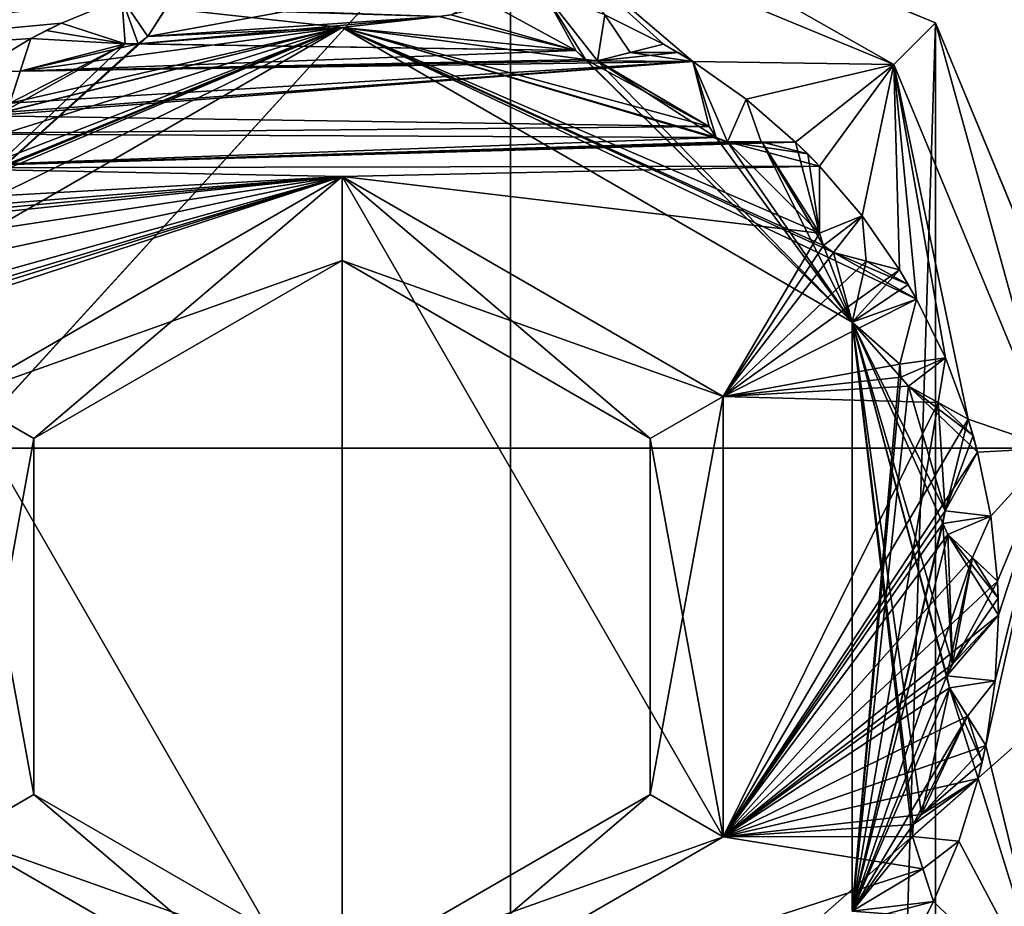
# Model space of a CAD drawing. Header units: metres. Extents: x -205 to 205, y -82 to 82.
# Tile 276 of 426: x 34.6 to 40.45, y 34.78 to 40.05. Entities that reach past the tile are written whole.
import ezdxf

# ---------------------------------------------------------------- set-up
doc = ezdxf.new("R2010")
doc.units = ezdxf.units.M
doc.layers.add('solid_PRT0003', color=7, linetype='CONTINUOUS')

msp = doc.modelspace()

# ---------------------------------------------------------------- linework, layer by layer
at = {"layer": 'solid_PRT0003'}
for points in [[(0, -75), (0, 75), (200, 75)], [(200, -75), (0, -75), (200, 75)], [(-37.489235, -41.072483, 108.410858), (-37.489235, 41.072483, 108.410858), (37.510765, 41.072483, 108.410858)], [(37.510765, -41.072483, 108.410858), (-37.489235, -41.072483, 108.410858), (37.510765, 41.072483, 108.410858)], [(39.789486, 39.778721, 75), (37.510765, 41.072483, 108.410858), (37.510765, 40.722591, 75)], [(40.036888, 40.026123, 108.410858), (37.510765, -41.072483, 108.410858), (37.510765, 41.072483, 108.410858)], [(40.036888, 40.026123, 108.410858), (37.510765, 41.072483, 108.410858), (39.789486, 39.778721, 75)], [(41.046303, 41.035542, 108.5), (-41.024776, 41.035538, 108.5), (-42.489235, 37.5, 108.5)], [(41.046303, 41.035542, 108.5), (-42.489235, 37.5, 108.5), (42.510765, 37.5, 108.5)], [(38.594086, 39.796936, 75), (39.789486, 39.778721, 75), (37.510765, 40.722591, 75)], [(38.420033, 39.900692, 75), (38.594086, 39.796936, 75), (37.510765, 40.722591, 75)], [(38.072124, 40.073814, 75), (38.420033, 39.900692, 75), (37.510765, 40.722591, 75)], [(35.574627, 40.28598, 55), (35.356518, 39.944935, 75), (35.464691, 40.114082, 75)], [(35.464706, 40.114101, 55), (35.356518, 39.944935, 75), (35.574627, 40.28598, 55)], [(35.464691, 40.114082, 26), (35.574627, 40.28598, 6), (35.356518, 39.944935, 26)], [(35.464706, 40.114101, 6), (35.356518, 39.944935, 26), (35.574627, 40.28598, 6)], [(35.202503, 40.174023, 75), (31.61339, 40.233204, 75), (31.753431, 39.735497, 75)], [(37.158901, 40.074883, 75), (37.899292, 39.861923, 75), (37.708717, 40.211456, 75)], [(37.899292, 39.861923, 26), (37.708717, 40.211456, 26), (37.158901, 40.074883, 26)], [(37.335201, 40.171001, 55), (37.708717, 40.211456, 55), (37.899292, 39.861923, 55)], [(37.899292, 39.861923, 55), (37.708717, 40.211456, 75), (37.899292, 39.861923, 75)], [(37.708717, 40.211456, 55), (37.708717, 40.211456, 75), (37.899292, 39.861923, 55)], [(37.899292, 39.861923, 6), (37.708717, 40.211456, 26), (37.899292, 39.861923, 26)], [(37.708717, 40.211456, 6), (37.708717, 40.211456, 26), (37.899292, 39.861923, 6)], [(37.956779, 39.809341, 6), (37.708717, 40.211456, 6), (37.899292, 39.861923, 6)], [(38.027615, 39.801395, 6), (38.072124, 40.073814, 6), (37.708717, 40.211456, 6)], [(37.956779, 39.809341, 6), (38.027615, 39.801395, 6), (37.708717, 40.211456, 6)], [(34.843369, 40.025593, 75), (35.202503, 40.174023, 75), (31.753431, 39.735497, 75)], [(35.202503, 40.174023, 6), (35.202503, 40.174023, 75), (34.843369, 40.025593, 75)], [(34.843369, 40.025593, 55), (35.202503, 40.174023, 6), (34.843369, 40.025593, 75)], [(34.843369, 40.025593, 26), (34.843369, 40.025593, 6), (35.202503, 40.174023, 6)], [(35.221561, 39.901249, 6), (35.202503, 40.174023, 6), (34.843369, 40.025593, 6)], [(34.843369, 40.025593, 55), (34.843369, 40.025593, 26), (35.202503, 40.174023, 6)], [(35.356541, 39.944965, 6), (35.464706, 40.114101, 6), (35.202503, 40.174023, 6)], [(35.299461, 39.902271, 6), (35.356541, 39.944965, 6), (35.202503, 40.174023, 6)], [(35.221561, 39.901249, 6), (35.299461, 39.902271, 6), (35.202503, 40.174023, 6)], [(37.158936, 40.074898, 55), (37.335201, 40.171001, 55), (37.899292, 39.861923, 55)], [(35.356541, 39.944965, 55), (35.356518, 39.944935, 75), (35.464706, 40.114101, 55)], [(35.356541, 39.944965, 6), (35.356518, 39.944935, 26), (35.464706, 40.114101, 6)], [(36.183632, 40.096619, 75), (35.464691, 40.114082, 75), (35.356518, 39.944935, 75)], [(35.464691, 40.114082, 26), (35.356518, 39.944935, 26), (36.183632, 40.096619, 26)], [(36.183632, 40.096619, 75), (35.356518, 39.944935, 75), (37.088352, 40.06498, 75)], [(35.356518, 39.944935, 26), (37.088352, 40.06498, 26), (36.183632, 40.096619, 26)], [(36.510765, 40, 55), (35.356541, 39.944965, 55), (35.464706, 40.114101, 55)], [(36.510765, 40, 55), (35.464706, 40.114101, 55), (37.088348, 40.06498, 55)], [(37.088348, 40.06498, 55), (37.158936, 40.074898, 55), (37.899292, 39.861923, 55)], [(37.158901, 40.074883, 75), (37.088352, 40.06498, 75), (37.899292, 39.861923, 75)], [(37.899292, 39.861923, 26), (37.158901, 40.074883, 26), (37.088352, 40.06498, 26)], [(34.662502, 39.934227, 75), (34.843369, 40.025593, 75), (31.753431, 39.735497, 75)], [(34.662502, 39.934227, 75), (35.221561, 39.901249, 75), (34.843369, 40.025593, 75)], [(34.662502, 39.934227, 26), (34.843369, 40.025593, 26), (34.752342, 39.981083, 26)], [(35.221561, 39.901249, 26), (34.843369, 40.025593, 26), (34.662502, 39.934227, 26)], [(34.752342, 39.981083, 55), (34.752342, 39.981083, 26), (34.843369, 40.025593, 26)], [(34.843369, 40.025593, 55), (34.752342, 39.981083, 55), (34.843369, 40.025593, 26)], [(35.221561, 39.901249, 55), (34.752342, 39.981083, 55), (34.843369, 40.025593, 55)], [(35.221561, 39.901249, 55), (34.843369, 40.025593, 75), (35.221561, 39.901249, 75)], [(35.221561, 39.901249, 55), (34.843369, 40.025593, 55), (34.843369, 40.025593, 75)], [(35.221561, 39.901249, 6), (34.843369, 40.025593, 6), (34.843369, 40.025593, 26)], [(35.221561, 39.901249, 6), (34.843369, 40.025593, 26), (35.221561, 39.901249, 26)], [(37.088352, 40.06498, 75), (35.356518, 39.944935, 75), (35.299465, 39.902267, 75)], [(37.088352, 40.06498, 75), (35.299465, 39.902267, 75), (37.899292, 39.861923, 75)], [(35.356518, 39.944935, 26), (36.510765, 40, 26), (37.088352, 40.06498, 26)], [(36.510765, 40, 55), (37.088348, 40.06498, 55), (37.899292, 39.861923, 55)], [(37.899292, 39.861923, 26), (37.088352, 40.06498, 26), (36.510765, 40, 26)], [(40.036888, -40.026123, 108.410858), (37.510765, -41.072483, 108.410858), (40.036888, 40.026123, 108.410858)], [(38.027615, 39.801395, 6), (38.22224, 39.850643, 6), (38.072124, 40.073814, 6)], [(38.420033, 39.900692, 55), (38.420033, 39.900692, 75), (38.072124, 40.073814, 75)], [(38.420033, 39.900692, 26), (38.420033, 39.900692, 55), (38.072124, 40.073814, 75)], [(38.420033, 39.900692, 6), (38.420033, 39.900692, 26), (38.072124, 40.073814, 75)], [(38.420033, 39.900692, 6), (38.072124, 40.073814, 75), (38.072124, 40.073814, 6)], [(38.22224, 39.850643, 6), (38.420033, 39.900692, 6), (38.072124, 40.073814, 6)], [(40.036888, 40.026123, 108.410858), (39.789486, 39.778721, 75), (40.733356, 37.5, 75)], [(40.036888, 40.026123, 108.410858), (40.733356, 37.5, 75), (41.083248, 37.5, 108.410858)], [(40.036888, -40.026123, 108.410858), (40.036888, 40.026123, 108.410858), (41.083248, 37.5, 108.410858)], [(33.274204, 38.418465, 26), (36.510765, 40, 26), (33.236668, 38.61903, 26)], [(33.742466, 38.859459, 26), (33.236668, 38.61903, 26), (36.510765, 40, 26)], [(33.274204, 38.418465, 26), (33.479576, 38.249809, 26), (36.510765, 40, 26)], [(33.479492, 38.249664, 55), (35.356541, 39.944965, 55), (36.510765, 40, 55)], [(33.479576, 38.249809, 26), (33.479492, 38.249664, 55), (36.510765, 40, 55)], [(33.479576, 38.249809, 26), (36.510765, 40, 55), (36.510765, 40, 26)], [(33.810238, 38.897884, 26), (33.742466, 38.859459, 26), (36.510765, 40, 26)], [(33.839684, 38.962757, 26), (33.810238, 38.897884, 26), (36.510765, 40, 26)], [(33.853172, 39.165878, 26), (33.839684, 38.962757, 26), (36.510765, 40, 26)], [(34.41621, 39.473778, 26), (33.853172, 39.165878, 26), (36.510765, 40, 26)], [(34.491409, 39.494141, 26), (34.41621, 39.473778, 26), (36.510765, 40, 26)], [(34.53606, 39.549656, 26), (34.491409, 39.494141, 26), (36.510765, 40, 26)], [(34.59877, 39.740391, 26), (34.53606, 39.549656, 26), (36.510765, 40, 26)], [(35.299465, 39.902267, 26), (34.59877, 39.740391, 26), (36.510765, 40, 26)], [(34.662502, 39.934227, 55), (34.662502, 39.934227, 26), (34.752342, 39.981083, 26)], [(34.752342, 39.981083, 55), (34.662502, 39.934227, 55), (34.752342, 39.981083, 26)], [(35.221561, 39.901249, 55), (34.662502, 39.934227, 55), (34.752342, 39.981083, 55)], [(35.356518, 39.944935, 26), (35.299465, 39.902267, 26), (36.510765, 40, 26)], [(36.510765, 40, 55), (39.430447, 38.662285, 55), (39.924702, 38.385479, 55)], [(39.541954, 38.249809, 55), (36.510765, 40, 55), (39.924702, 38.385479, 55)], [(36.510765, 40, 55), (39.372204, 38.703377, 55), (39.430447, 38.662285, 55)], [(36.510765, 40, 55), (39.347157, 38.777149, 55), (39.372204, 38.703377, 55)], [(36.510765, 40, 55), (38.800983, 39.32045, 55), (39.347157, 38.777149, 55)], [(36.510765, 40, 55), (38.734348, 39.345764, 55), (38.800983, 39.32045, 55)], [(36.510765, 40, 55), (38.691742, 39.410988, 55), (38.734348, 39.345764, 55)], [(36.510765, 40, 55), (37.956779, 39.809341, 55), (38.691742, 39.410988, 55)], [(36.510765, 40, 55), (37.899292, 39.861923, 55), (37.956779, 39.809341, 55)], [(36.510765, 40, 26), (36.510765, 40, 55), (39.541954, 38.249809, 55)], [(39.542034, 38.249664, 26), (36.510765, 40, 26), (39.541954, 38.249809, 55)], [(37.899292, 39.861923, 26), (36.510765, 40, 26), (39.542034, 38.249664, 26)], [(34.329914, 39.733246, 75), (34.662502, 39.934227, 75), (31.753431, 39.735497, 75)], [(33.479492, 38.249664, 55), (35.299461, 39.902271, 55), (35.356541, 39.944965, 55)], [(33.479492, 38.249664, 55), (35.221561, 39.901249, 55), (35.299461, 39.902271, 55)], [(33.479492, 38.249664, 55), (34.491405, 39.494141, 55), (35.221561, 39.901249, 55)], [(34.662502, 39.934227, 55), (34.662502, 39.934227, 75), (34.329914, 39.733246, 75)], [(34.662502, 39.934227, 6), (34.662502, 39.934227, 26), (34.329914, 39.733246, 75)], [(34.662502, 39.934227, 55), (34.329914, 39.733246, 75), (34.662502, 39.934227, 26)], [(34.329914, 39.733246, 6), (34.662502, 39.934227, 6), (34.329914, 39.733246, 75)], [(34.598778, 39.740414, 6), (34.662502, 39.934227, 6), (34.329914, 39.733246, 6)], [(34.491405, 39.494141, 55), (34.536072, 39.549694, 55), (35.221561, 39.901249, 55)], [(34.662502, 39.934227, 55), (34.53606, 39.549656, 75), (34.59877, 39.740391, 75)], [(34.598778, 39.740414, 55), (34.53606, 39.549656, 75), (34.662502, 39.934227, 55)], [(34.59877, 39.740391, 26), (34.662502, 39.934227, 6), (34.53606, 39.549656, 26)], [(34.598778, 39.740414, 6), (34.53606, 39.549656, 26), (34.662502, 39.934227, 6)], [(34.536072, 39.549694, 55), (34.598778, 39.740414, 55), (35.221561, 39.901249, 55)], [(34.59877, 39.740391, 75), (35.221561, 39.901249, 75), (34.662502, 39.934227, 75)], [(34.662502, 39.934227, 55), (34.59877, 39.740391, 75), (34.662502, 39.934227, 75)], [(34.59877, 39.740391, 26), (34.662502, 39.934227, 26), (34.662502, 39.934227, 6)], [(35.221561, 39.901249, 26), (34.662502, 39.934227, 26), (34.59877, 39.740391, 26)], [(35.299465, 39.902267, 26), (35.221561, 39.901249, 26), (34.59877, 39.740391, 26)], [(37.899292, 39.861923, 75), (35.221561, 39.901249, 75), (34.59877, 39.740391, 75)], [(34.598778, 39.740414, 55), (34.662502, 39.934227, 55), (35.221561, 39.901249, 55)], [(35.221561, 39.901249, 55), (35.299465, 39.902267, 75), (35.299461, 39.902271, 55)], [(35.221561, 39.901249, 6), (35.299465, 39.902267, 26), (35.299461, 39.902271, 6)], [(37.899292, 39.861923, 75), (35.299465, 39.902267, 75), (35.221561, 39.901249, 75)], [(35.221561, 39.901249, 55), (35.221561, 39.901249, 75), (35.299465, 39.902267, 75)], [(35.221561, 39.901249, 6), (35.221561, 39.901249, 26), (35.299465, 39.902267, 26)], [(35.299461, 39.902271, 55), (35.356518, 39.944935, 75), (35.356541, 39.944965, 55)], [(35.299461, 39.902271, 6), (35.356518, 39.944935, 26), (35.356541, 39.944965, 6)], [(35.299461, 39.902271, 55), (35.299465, 39.902267, 75), (35.356518, 39.944935, 75)], [(35.299461, 39.902271, 6), (35.299465, 39.902267, 26), (35.356518, 39.944935, 26)], [(38.420033, 39.900692, 55), (38.027576, 39.801384, 75), (38.222218, 39.850636, 75)], [(38.22224, 39.850643, 55), (38.027576, 39.801384, 75), (38.420033, 39.900692, 55)], [(38.420033, 39.900692, 6), (38.027576, 39.801384, 26), (38.222218, 39.850636, 26)], [(38.22224, 39.850643, 6), (38.027576, 39.801384, 26), (38.420033, 39.900692, 6)], [(38.222218, 39.850636, 75), (38.594086, 39.796936, 75), (38.420033, 39.900692, 75)], [(38.420033, 39.900692, 55), (38.222218, 39.850636, 75), (38.420033, 39.900692, 75)], [(38.507732, 39.849945, 26), (38.420033, 39.900692, 26), (38.222218, 39.850636, 26)], [(38.420033, 39.900692, 6), (38.222218, 39.850636, 26), (38.420033, 39.900692, 26)], [(38.22224, 39.850643, 55), (38.420033, 39.900692, 55), (38.507732, 39.849945, 55)], [(38.507732, 39.849945, 26), (38.507732, 39.849945, 55), (38.420033, 39.900692, 55)], [(38.507732, 39.849945, 26), (38.420033, 39.900692, 55), (38.420033, 39.900692, 26)], [(37.956783, 39.809338, 75), (37.899292, 39.861923, 75), (34.59877, 39.740391, 75)], [(37.899292, 39.861923, 55), (37.899292, 39.861923, 75), (37.956783, 39.809338, 75)], [(37.899292, 39.861923, 55), (37.956783, 39.809338, 75), (37.956779, 39.809341, 55)], [(37.956783, 39.809338, 26), (37.899292, 39.861923, 26), (39.542034, 38.249664, 26)], [(37.899292, 39.861923, 6), (37.899292, 39.861923, 26), (37.956783, 39.809338, 26)], [(37.956779, 39.809341, 6), (37.899292, 39.861923, 6), (37.956783, 39.809338, 26)], [(38.027615, 39.801395, 55), (38.027576, 39.801384, 75), (38.22224, 39.850643, 55)], [(38.027615, 39.801395, 6), (38.027576, 39.801384, 26), (38.22224, 39.850643, 6)], [(38.222218, 39.850636, 75), (38.027576, 39.801384, 75), (38.594086, 39.796936, 75)], [(38.507732, 39.849945, 26), (38.222218, 39.850636, 26), (38.027576, 39.801384, 26)], [(38.594086, 39.796936, 26), (38.507732, 39.849945, 26), (38.027576, 39.801384, 26)], [(38.027615, 39.801395, 55), (38.22224, 39.850643, 55), (38.507732, 39.849945, 55)], [(38.027615, 39.801395, 55), (38.507732, 39.849945, 55), (38.594086, 39.796936, 55)], [(38.594086, 39.796936, 26), (38.594086, 39.796936, 55), (38.507732, 39.849945, 55)], [(38.594086, 39.796936, 26), (38.507732, 39.849945, 55), (38.507732, 39.849945, 26)], [(38.594086, 39.796936, 75), (34.491409, 39.494141, 75), (34.41621, 39.473778, 75)], [(38.691742, 39.410988, 75), (38.594086, 39.796936, 75), (34.41621, 39.473778, 75)], [(38.594086, 39.796936, 75), (34.53606, 39.549656, 75), (34.491409, 39.494141, 75)], [(38.594086, 39.796936, 75), (34.59877, 39.740391, 75), (34.53606, 39.549656, 75)], [(38.027576, 39.801384, 75), (37.956783, 39.809338, 75), (34.59877, 39.740391, 75)], [(38.027576, 39.801384, 75), (34.59877, 39.740391, 75), (38.594086, 39.796936, 75)], [(37.956779, 39.809341, 55), (37.956783, 39.809338, 75), (38.027576, 39.801384, 75)], [(37.956779, 39.809341, 55), (38.027576, 39.801384, 75), (38.027615, 39.801395, 55)], [(37.956779, 39.809341, 55), (38.027615, 39.801395, 55), (38.691742, 39.410988, 55)], [(37.956779, 39.809341, 6), (37.956783, 39.809338, 26), (38.027576, 39.801384, 26)], [(37.956779, 39.809341, 6), (38.027576, 39.801384, 26), (38.027615, 39.801395, 6)], [(38.027576, 39.801384, 26), (37.956783, 39.809338, 26), (39.542034, 38.249664, 26)], [(38.734348, 39.34576, 26), (38.027576, 39.801384, 26), (39.542034, 38.249664, 26)], [(38.691742, 39.410988, 26), (38.594086, 39.796936, 26), (38.027576, 39.801384, 26)], [(38.734348, 39.34576, 26), (38.691742, 39.410988, 26), (38.027576, 39.801384, 26)], [(38.027615, 39.801395, 55), (38.594086, 39.796936, 55), (38.691742, 39.410988, 55)], [(38.594086, 39.796936, 75), (38.911842, 39.573242, 75), (39.789486, 39.778721, 75)], [(38.911842, 39.573242, 6), (38.911842, 39.573242, 75), (38.594086, 39.796936, 75)], [(38.691742, 39.410988, 55), (38.594086, 39.796936, 75), (38.691742, 39.410988, 75)], [(38.594086, 39.796936, 55), (38.594086, 39.796936, 75), (38.691742, 39.410988, 55)], [(38.911842, 39.573242, 6), (38.594086, 39.796936, 75), (38.594086, 39.796936, 55)], [(38.911842, 39.573242, 6), (38.594086, 39.796936, 55), (38.594086, 39.796936, 26)], [(38.691742, 39.410988, 6), (38.594086, 39.796936, 26), (38.691742, 39.410988, 26)], [(38.594086, 39.796936, 6), (38.594086, 39.796936, 26), (38.691742, 39.410988, 6)], [(38.911842, 39.573242, 6), (38.594086, 39.796936, 26), (38.594086, 39.796936, 6)], [(38.734348, 39.345764, 6), (38.594086, 39.796936, 6), (38.691742, 39.410988, 6)], [(38.800983, 39.32045, 6), (38.911842, 39.573242, 6), (38.594086, 39.796936, 6)], [(38.734348, 39.345764, 6), (38.800983, 39.32045, 6), (38.594086, 39.796936, 6)], [(34.536072, 39.549694, 6), (34.598778, 39.740414, 6), (34.329914, 39.733246, 6)], [(34.536072, 39.549694, 55), (34.53606, 39.549656, 75), (34.598778, 39.740414, 55)], [(34.536072, 39.549694, 6), (34.53606, 39.549656, 26), (34.598778, 39.740414, 6)], [(38.911842, 39.573242, 75), (39.205765, 39.319038, 75), (39.789486, 39.778721, 75)], [(39.205765, 39.319038, 75), (39.348549, 39.175255, 75), (39.789486, 39.778721, 75)], [(39.348549, 39.175255, 75), (39.600693, 38.879566, 75), (39.789486, 39.778721, 75)], [(39.600693, 38.879566, 75), (39.822163, 38.560253, 75), (39.789486, 39.778721, 75)], [(40.230495, 37.672016, 75), (40.733356, 37.5, 75), (39.789486, 39.778721, 75)], [(40.09539, 38.036373, 75), (40.230495, 37.672016, 75), (39.789486, 39.778721, 75)], [(39.924702, 38.385479, 75), (40.09539, 38.036373, 75), (39.789486, 39.778721, 75)], [(39.822163, 38.560253, 75), (39.924702, 38.385479, 75), (39.789486, 39.778721, 75)], [(38.800983, 39.32045, 6), (39.001743, 39.319748, 6), (38.911842, 39.573242, 6)], [(39.205765, 39.319038, 55), (39.205765, 39.319038, 75), (38.911842, 39.573242, 75)], [(39.205765, 39.319038, 26), (39.205765, 39.319038, 55), (38.911842, 39.573242, 75)], [(39.205765, 39.319038, 6), (39.205765, 39.319038, 26), (38.911842, 39.573242, 75)], [(39.205765, 39.319038, 6), (38.911842, 39.573242, 75), (38.911842, 39.573242, 6)], [(39.001743, 39.319748, 6), (39.205765, 39.319038, 6), (38.911842, 39.573242, 6)], [(38.691742, 39.410988, 75), (34.41621, 39.473778, 75), (33.866512, 39.366692, 75)], [(38.734348, 39.34576, 75), (38.691742, 39.410988, 75), (33.866512, 39.366692, 75)], [(38.691742, 39.410988, 55), (38.691742, 39.410988, 75), (38.734348, 39.34576, 75)], [(38.691742, 39.410988, 55), (38.734348, 39.34576, 75), (38.734348, 39.345764, 55)], [(38.691742, 39.410988, 6), (38.691742, 39.410988, 26), (38.734348, 39.34576, 26)], [(38.734348, 39.345764, 6), (38.691742, 39.410988, 6), (38.734348, 39.34576, 26)], [(38.734348, 39.34576, 75), (33.866512, 39.366692, 75), (33.853172, 39.165878, 75)], [(38.800941, 39.32045, 75), (38.734348, 39.34576, 75), (33.853172, 39.165878, 75)], [(39.004513, 39.31974, 75), (38.800941, 39.32045, 75), (33.853172, 39.165878, 75)], [(39.004513, 39.31974, 75), (33.853172, 39.165878, 75), (39.205765, 39.319038, 75)], [(39.205765, 39.319038, 75), (33.853172, 39.165878, 75), (39.348549, 39.175255, 75)], [(38.734348, 39.345764, 55), (38.734348, 39.34576, 75), (38.800941, 39.32045, 75)], [(38.734348, 39.345764, 55), (38.800941, 39.32045, 75), (38.800983, 39.32045, 55)], [(38.734348, 39.345764, 6), (38.734348, 39.34576, 26), (38.800941, 39.32045, 26)], [(38.734348, 39.345764, 6), (38.800941, 39.32045, 26), (38.800983, 39.32045, 6)], [(38.800941, 39.32045, 26), (38.734348, 39.34576, 26), (39.542034, 38.249664, 26)], [(39.205765, 39.319038, 55), (38.800941, 39.32045, 75), (39.004513, 39.31974, 75)], [(39.001743, 39.319748, 55), (38.800941, 39.32045, 75), (39.205765, 39.319038, 55)], [(38.800983, 39.32045, 55), (38.800941, 39.32045, 75), (39.001743, 39.319748, 55)], [(39.004513, 39.31974, 26), (38.800941, 39.32045, 26), (39.542034, 38.249664, 26)], [(39.205765, 39.319038, 6), (38.800941, 39.32045, 26), (39.004513, 39.31974, 26)], [(39.001743, 39.319748, 6), (38.800941, 39.32045, 26), (39.205765, 39.319038, 6)], [(38.800983, 39.32045, 6), (38.800941, 39.32045, 26), (39.001743, 39.319748, 6)], [(38.800983, 39.32045, 55), (39.348549, 39.175255, 55), (39.347157, 38.777149, 55)], [(38.800983, 39.32045, 55), (39.278091, 39.248074, 55), (39.348549, 39.175255, 55)], [(38.800983, 39.32045, 55), (39.001743, 39.319748, 55), (39.278091, 39.248074, 55)], [(39.001743, 39.319748, 55), (39.205765, 39.319038, 55), (39.278091, 39.248074, 55)], [(39.205765, 39.319038, 55), (39.004513, 39.31974, 75), (39.205765, 39.319038, 75)], [(39.372204, 38.703373, 26), (39.004513, 39.31974, 26), (39.542034, 38.249664, 26)], [(39.347157, 38.777149, 26), (39.205765, 39.319038, 26), (39.004513, 39.31974, 26)], [(39.205765, 39.319038, 6), (39.004513, 39.31974, 26), (39.205765, 39.319038, 26)], [(39.372204, 38.703373, 26), (39.347157, 38.777149, 26), (39.004513, 39.31974, 26)], [(39.278091, 39.248074, 26), (39.278091, 39.248074, 55), (39.205765, 39.319038, 55)], [(39.278091, 39.248074, 26), (39.205765, 39.319038, 55), (39.205765, 39.319038, 26)], [(39.347157, 38.777149, 26), (39.278091, 39.248074, 26), (39.205765, 39.319038, 26)], [(39.348549, 39.175255, 26), (39.348549, 39.175255, 55), (39.278091, 39.248074, 55)], [(39.348549, 39.175255, 26), (39.278091, 39.248074, 55), (39.278091, 39.248074, 26)], [(39.347157, 38.777149, 26), (39.348549, 39.175255, 26), (39.278091, 39.248074, 26)], [(36.510765, 39.114895, 75), (33.853172, 39.165878, 75), (33.839684, 38.962757, 75)], [(36.510765, 39.114895, 75), (39.348549, 39.175255, 75), (33.853172, 39.165878, 75)], [(36.510765, 39.114895, 75), (39.347157, 38.777149, 75), (39.348549, 39.175255, 75)], [(39.347157, 38.777149, 55), (39.348549, 39.175255, 75), (39.347157, 38.777149, 75)], [(39.348549, 39.175255, 55), (39.348549, 39.175255, 75), (39.347157, 38.777149, 55)], [(39.347157, 38.777149, 6), (39.348549, 39.175255, 26), (39.347157, 38.777149, 26)], [(39.347157, 38.777149, 6), (39.348549, 39.175255, 6), (39.348549, 39.175255, 26)], [(39.347157, 38.777149, 6), (39.600693, 38.879566, 6), (39.348549, 39.175255, 6)], [(39.600693, 38.879566, 6), (39.600693, 38.879566, 75), (39.348549, 39.175255, 75)], [(39.600693, 38.879566, 6), (39.348549, 39.175255, 75), (39.348549, 39.175255, 55)], [(39.600693, 38.879566, 6), (39.348549, 39.175255, 55), (39.348549, 39.175255, 26)], [(39.600693, 38.879566, 6), (39.348549, 39.175255, 26), (39.348549, 39.175255, 6)], [(36.510765, 39.114895, 75), (33.242664, 38.096882, 75), (32.881851, 37.928635, 75)], [(34.246193, 37.80743, 75), (36.510765, 39.114895, 75), (32.881851, 37.928635, 75)], [(36.510765, 39.114895, 75), (33.351147, 38.786224, 75), (33.236668, 38.61903, 75)], [(36.510765, 39.114895, 75), (33.236668, 38.61903, 75), (33.274204, 38.418465, 75)], [(36.510765, 39.114895, 75), (33.298752, 38.150955, 75), (33.242664, 38.096882, 75)], [(36.510765, 39.114895, 75), (33.274204, 38.418465, 75), (33.311134, 38.221115, 75)], [(36.510765, 39.114895, 75), (33.311134, 38.221115, 75), (33.298752, 38.150955, 75)], [(36.510765, 39.114895, 75), (33.742466, 38.859459, 75), (33.351147, 38.786224, 75)], [(36.510765, 39.114895, 75), (33.810238, 38.897884, 75), (33.742466, 38.859459, 75)], [(36.510765, 39.114895, 75), (33.839684, 38.962757, 75), (33.810238, 38.897884, 75)], [(36.510765, 38.615002, 74.500084), (36.510765, 39.114895, 75), (34.246193, 37.80743, 75)], [(34.246193, 37.80743, 6), (36.510765, 33.885105, 6), (36.510765, 39.114895, 6)], [(34.679123, 37.557503, 6.499915), (34.246193, 37.80743, 6), (36.510765, 39.114895, 6)], [(36.510765, 38.615002, 6.499915), (34.679123, 37.557503, 6.499915), (36.510765, 39.114895, 6)], [(36.510765, 39.114895, 75), (38.775337, 37.80743, 75), (39.347157, 38.777149, 75)], [(38.342407, 37.557503, 74.500084), (38.775337, 37.80743, 75), (36.510765, 39.114895, 75)], [(38.342407, 37.557503, 74.500084), (36.510765, 39.114895, 75), (36.510765, 38.615002, 74.500084)], [(38.775337, 35.19257, 6), (38.775337, 37.80743, 6), (36.510765, 39.114895, 6)], [(36.510765, 38.615002, 6.499915), (36.510765, 39.114895, 6), (38.775337, 37.80743, 6)], [(36.510765, 33.885105, 6), (38.775337, 35.19257, 6), (36.510765, 39.114895, 6)], [(39.347157, 38.777149, 6), (39.372204, 38.703377, 6), (39.600693, 38.879566, 6)], [(39.372204, 38.703377, 6), (39.430447, 38.662285, 6), (39.600693, 38.879566, 6)], [(39.430447, 38.662285, 6), (39.624729, 38.611679, 6), (39.600693, 38.879566, 6)], [(39.822163, 38.560253, 55), (39.822163, 38.560253, 75), (39.600693, 38.879566, 75)], [(39.822163, 38.560253, 26), (39.822163, 38.560253, 55), (39.600693, 38.879566, 75)], [(39.822163, 38.560253, 6), (39.822163, 38.560253, 26), (39.600693, 38.879566, 75)], [(39.822163, 38.560253, 6), (39.600693, 38.879566, 75), (39.600693, 38.879566, 6)], [(39.624729, 38.611679, 6), (39.822163, 38.560253, 6), (39.600693, 38.879566, 6)], [(38.775337, 37.80743, 75), (39.372204, 38.703373, 75), (39.347157, 38.777149, 75)], [(39.347157, 38.777149, 55), (39.347157, 38.777149, 75), (39.372204, 38.703373, 75)], [(39.347157, 38.777149, 55), (39.372204, 38.703373, 75), (39.372204, 38.703377, 55)], [(39.347157, 38.777149, 6), (39.347157, 38.777149, 26), (39.372204, 38.703373, 26)], [(39.347157, 38.777149, 6), (39.372204, 38.703373, 26), (39.372204, 38.703377, 6)], [(38.775337, 37.80743, 75), (39.430408, 38.662296, 75), (39.372204, 38.703373, 75)], [(39.372204, 38.703377, 55), (39.372204, 38.703373, 75), (39.430408, 38.662296, 75)], [(39.372204, 38.703377, 55), (39.430408, 38.662296, 75), (39.430447, 38.662285, 55)], [(39.372204, 38.703377, 6), (39.372204, 38.703373, 26), (39.430408, 38.662296, 26)], [(39.372204, 38.703377, 6), (39.430408, 38.662296, 26), (39.430447, 38.662285, 6)], [(39.430408, 38.662296, 26), (39.372204, 38.703373, 26), (39.542034, 38.249664, 26)], [(34.679123, 37.557503, 74.500084), (36.510765, 38.615002, 74.500084), (34.246193, 37.80743, 75)], [(34.679123, 37.557503, 74.500084), (34.679123, 37.557503, 6.499915), (36.510765, 38.615002, 6.499915)], [(34.679123, 37.557503, 74.500084), (36.510765, 38.615002, 6.499915), (36.510765, 38.615002, 74.500084)], [(38.342407, 37.557503, 6.499915), (36.510765, 38.615002, 6.499915), (38.775337, 37.80743, 6)], [(36.510765, 38.615002, 74.500084), (36.510765, 38.615002, 6.499915), (38.342407, 37.557503, 6.499915)], [(38.342407, 37.557503, 74.500084), (36.510765, 38.615002, 74.500084), (38.342407, 37.557503, 6.499915)], [(38.775337, 37.80743, 75), (39.624706, 38.611687, 75), (39.430408, 38.662296, 75)], [(38.775337, 37.80743, 75), (39.822163, 38.560253, 75), (39.624706, 38.611687, 75)], [(39.822163, 38.560253, 55), (39.430408, 38.662296, 75), (39.624706, 38.611687, 75)], [(39.624729, 38.611679, 55), (39.430408, 38.662296, 75), (39.822163, 38.560253, 55)], [(39.430447, 38.662285, 55), (39.430408, 38.662296, 75), (39.624729, 38.611679, 55)], [(39.624706, 38.611687, 26), (39.430408, 38.662296, 26), (39.542034, 38.249664, 26)], [(39.822163, 38.560253, 6), (39.430408, 38.662296, 26), (39.624706, 38.611687, 26)], [(39.624729, 38.611679, 6), (39.430408, 38.662296, 26), (39.822163, 38.560253, 6)], [(39.430447, 38.662285, 6), (39.430408, 38.662296, 26), (39.624729, 38.611679, 6)], [(39.430447, 38.662285, 55), (39.874569, 38.47353, 55), (39.924702, 38.385479, 55)], [(39.430447, 38.662285, 55), (39.624729, 38.611679, 55), (39.874569, 38.47353, 55)], [(39.822163, 38.560253, 26), (39.624706, 38.611687, 26), (39.542034, 38.249664, 26)], [(39.822163, 38.560253, 55), (39.624706, 38.611687, 75), (39.822163, 38.560253, 75)], [(39.822163, 38.560253, 6), (39.624706, 38.611687, 26), (39.822163, 38.560253, 26)], [(39.624729, 38.611679, 55), (39.822163, 38.560253, 55), (39.874569, 38.47353, 55)], [(38.775337, 37.80743, 75), (39.924702, 38.385479, 75), (39.822163, 38.560253, 75)], [(39.874569, 38.47353, 26), (39.822163, 38.560253, 26), (39.542034, 38.249664, 26)], [(39.874569, 38.47353, 26), (39.874569, 38.47353, 55), (39.822163, 38.560253, 55)], [(39.874569, 38.47353, 26), (39.822163, 38.560253, 55), (39.822163, 38.560253, 26)], [(39.924702, 38.385479, 26), (39.874569, 38.47353, 26), (39.542034, 38.249664, 26)], [(39.924702, 38.385479, 26), (39.924702, 38.385479, 55), (39.874569, 38.47353, 55)], [(39.924702, 38.385479, 26), (39.874569, 38.47353, 55), (39.874569, 38.47353, 26)], [(38.775337, 37.80743, 75), (39.824352, 38.000225, 75), (39.924702, 38.385479, 75)], [(39.541954, 38.249809, 55), (39.924702, 38.385479, 55), (39.824352, 38.000225, 55)], [(39.824352, 38.000225, 26), (39.924702, 38.385479, 26), (39.542034, 38.249664, 26)], [(39.824352, 38.000225, 55), (39.924702, 38.385479, 75), (39.824352, 38.000225, 75)], [(39.924702, 38.385479, 55), (39.924702, 38.385479, 75), (39.824352, 38.000225, 55)], [(39.824352, 38.000225, 6), (39.924702, 38.385479, 26), (39.824352, 38.000225, 26)], [(39.824352, 38.000225, 6), (39.924702, 38.385479, 6), (39.924702, 38.385479, 26)], [(39.824352, 38.000225, 6), (40.09539, 38.036373, 6), (39.924702, 38.385479, 6)], [(40.09539, 38.036373, 6), (40.09539, 38.036373, 75), (39.924702, 38.385479, 75)], [(40.09539, 38.036373, 6), (39.924702, 38.385479, 75), (39.924702, 38.385479, 55)], [(40.09539, 38.036373, 6), (39.924702, 38.385479, 55), (39.924702, 38.385479, 26)], [(40.09539, 38.036373, 6), (39.924702, 38.385479, 26), (39.924702, 38.385479, 6)], [(39.541954, 38.249809, 55), (39.904373, 35.264637, 55), (39.900887, 35.193439, 55)], [(39.542034, 34.750336, 55), (39.541954, 38.249809, 55), (39.900887, 35.193439, 55)], [(39.541954, 38.249809, 55), (39.953239, 35.32531, 55), (39.904373, 35.264637, 55)], [(39.541954, 38.249809, 55), (40.119308, 36.077579, 55), (39.953239, 35.32531, 55)], [(39.541954, 38.249809, 55), (40.104977, 36.147404, 55), (40.119308, 36.077579, 55)], [(39.541954, 38.249809, 55), (40.137222, 36.218323, 55), (40.104977, 36.147404, 55)], [(39.541954, 38.249809, 55), (40.079746, 37.052326, 55), (40.137222, 36.218323, 55)], [(39.541954, 38.249809, 55), (40.093338, 37.129036, 55), (40.079746, 37.052326, 55)], [(39.541954, 38.249809, 55), (39.876461, 37.868259, 55), (40.093338, 37.129036, 55)], [(39.541954, 38.249809, 55), (39.830261, 37.922543, 55), (39.876461, 37.868259, 55)], [(39.541954, 38.249809, 55), (39.824352, 38.000225, 55), (39.830261, 37.922543, 55)], [(39.542034, 38.249664, 26), (39.541954, 38.249809, 55), (39.542034, 34.750336, 55)], [(39.541954, 34.750191, 26), (39.542034, 38.249664, 26), (39.542034, 34.750336, 55)], [(39.824352, 38.000225, 26), (39.542034, 38.249664, 26), (39.541954, 34.750191, 26)], [(39.824352, 38.000225, 6), (39.830261, 37.922543, 6), (40.09539, 38.036373, 6)], [(39.830261, 37.922543, 6), (39.876461, 37.868259, 6), (40.09539, 38.036373, 6)], [(39.876461, 37.868259, 6), (40.052052, 37.770927, 6), (40.09539, 38.036373, 6)], [(40.052052, 37.770927, 6), (40.230495, 37.672016, 6), (40.09539, 38.036373, 6)], [(40.230495, 37.672016, 55), (40.230495, 37.672016, 75), (40.09539, 38.036373, 75)], [(40.230495, 37.672016, 26), (40.230495, 37.672016, 55), (40.09539, 38.036373, 75)], [(40.230495, 37.672016, 6), (40.230495, 37.672016, 26), (40.09539, 38.036373, 75)], [(40.230495, 37.672016, 6), (40.09539, 38.036373, 75), (40.09539, 38.036373, 6)], [(38.775337, 37.80743, 75), (39.830261, 37.922539, 75), (39.824352, 38.000225, 75)], [(39.830261, 37.922539, 26), (39.824352, 38.000225, 26), (39.541954, 34.750191, 26)], [(39.824352, 38.000225, 55), (39.824352, 38.000225, 75), (39.830261, 37.922539, 75)], [(39.824352, 38.000225, 55), (39.830261, 37.922539, 75), (39.830261, 37.922543, 55)], [(39.824352, 38.000225, 6), (39.824352, 38.000225, 26), (39.830261, 37.922539, 26)], [(39.824352, 38.000225, 6), (39.830261, 37.922539, 26), (39.830261, 37.922543, 6)], [(38.775337, 37.80743, 75), (39.876427, 37.868279, 75), (39.830261, 37.922539, 75)], [(39.876427, 37.868279, 26), (39.830261, 37.922539, 26), (39.541954, 34.750191, 26)], [(39.830261, 37.922543, 55), (39.830261, 37.922539, 75), (39.876427, 37.868279, 75)], [(39.830261, 37.922543, 55), (39.876427, 37.868279, 75), (39.876461, 37.868259, 55)], [(39.830261, 37.922543, 6), (39.830261, 37.922539, 26), (39.876427, 37.868279, 26)], [(39.830261, 37.922543, 6), (39.876427, 37.868279, 26), (39.876461, 37.868259, 6)], [(38.775337, 37.80743, 75), (40.052029, 37.770939, 75), (39.876427, 37.868279, 75)], [(40.052029, 37.770939, 26), (39.876427, 37.868279, 26), (39.541954, 34.750191, 26)], [(40.230495, 37.672016, 55), (39.876427, 37.868279, 75), (40.052029, 37.770939, 75)], [(40.052052, 37.770927, 55), (39.876427, 37.868279, 75), (40.230495, 37.672016, 55)], [(39.876461, 37.868259, 55), (39.876427, 37.868279, 75), (40.052052, 37.770927, 55)], [(40.230495, 37.672016, 6), (39.876427, 37.868279, 26), (40.052029, 37.770939, 26)], [(40.052052, 37.770927, 6), (39.876427, 37.868279, 26), (40.230495, 37.672016, 6)], [(39.876461, 37.868259, 6), (39.876427, 37.868279, 26), (40.052052, 37.770927, 6)], [(39.876461, 37.868259, 55), (40.286346, 37.47723, 55), (40.093338, 37.129036, 55)], [(39.876461, 37.868259, 55), (40.259686, 37.574986, 55), (40.286346, 37.47723, 55)], [(39.876461, 37.868259, 55), (40.052052, 37.770927, 55), (40.259686, 37.574986, 55)], [(34.679123, 37.557503, 74.500084), (34.246193, 37.80743, 75), (34.246193, 35.19257, 75)], [(34.246193, 37.80743, 6), (34.246193, 35.19257, 6), (36.510765, 33.885105, 6)], [(34.679123, 35.442497, 6.499915), (34.246193, 35.19257, 6), (34.246193, 37.80743, 6)], [(34.679123, 37.557503, 6.499915), (34.679123, 35.442497, 6.499915), (34.246193, 37.80743, 6)], [(38.342407, 35.442497, 74.500084), (38.775337, 35.19257, 75), (38.775337, 37.80743, 75)], [(38.342407, 35.442497, 74.500084), (38.775337, 37.80743, 75), (38.342407, 37.557503, 74.500084)], [(38.342407, 37.557503, 6.499915), (38.775337, 37.80743, 6), (38.775337, 35.19257, 6)], [(38.775337, 37.80743, 75), (38.775337, 35.19257, 75), (40.052029, 37.770939, 75)], [(38.775337, 35.19257, 75), (40.230495, 37.672016, 75), (40.052029, 37.770939, 75)], [(40.093338, 37.129036, 26), (40.052029, 37.770939, 26), (39.541954, 34.750191, 26)], [(40.230495, 37.672016, 55), (40.052029, 37.770939, 75), (40.230495, 37.672016, 75)], [(40.093338, 37.129036, 26), (40.230495, 37.672016, 26), (40.052029, 37.770939, 26)], [(40.230495, 37.672016, 6), (40.052029, 37.770939, 26), (40.230495, 37.672016, 26)], [(40.052052, 37.770927, 55), (40.230495, 37.672016, 55), (40.259686, 37.574986, 55)], [(38.775337, 35.19257, 75), (40.286346, 37.47723, 75), (40.230495, 37.672016, 75)], [(40.093338, 37.129036, 26), (40.259686, 37.574986, 26), (40.230495, 37.672016, 26)], [(40.230495, 37.672016, 75), (40.286346, 37.47723, 75), (40.733356, 37.5, 75)], [(40.259686, 37.574986, 26), (40.259686, 37.574986, 55), (40.230495, 37.672016, 55)], [(40.259686, 37.574986, 26), (40.230495, 37.672016, 55), (40.230495, 37.672016, 26)], [(40.093338, 37.129036, 26), (40.286346, 37.47723, 26), (40.259686, 37.574986, 26)], [(40.286346, 37.47723, 26), (40.286346, 37.47723, 55), (40.259686, 37.574986, 55)], [(40.286346, 37.47723, 26), (40.259686, 37.574986, 55), (40.259686, 37.574986, 26)], [(-42.489235, -37.5, 108.5), (42.510765, 37.5, 108.5), (-42.489235, 37.5, 108.5)], [(-42.489235, -37.5, 108.5), (42.510765, -37.5, 108.5), (42.510765, 37.5, 108.5)], [(34.679123, 37.557503, 74.500084), (34.246193, 35.19257, 75), (34.679123, 35.442497, 74.500084)], [(34.679123, 35.442497, 74.500084), (34.679123, 35.442497, 6.499915), (34.679123, 37.557503, 6.499915)], [(34.679123, 37.557503, 74.500084), (34.679123, 35.442497, 74.500084), (34.679123, 37.557503, 6.499915)], [(38.342407, 35.442497, 6.499915), (38.342407, 37.557503, 6.499915), (38.775337, 35.19257, 6)], [(38.342407, 37.557503, 74.500084), (38.342407, 37.557503, 6.499915), (38.342407, 35.442497, 6.499915)], [(38.342407, 35.442497, 74.500084), (38.342407, 37.557503, 74.500084), (38.342407, 35.442497, 6.499915)], [(40.036888, -40.026123, 108.410858), (41.083248, 37.5, 108.410858), (41.083248, -37.5, 108.410858)], [(40.286346, 37.47723, 75), (40.364853, 37.096645, 75), (40.733356, 37.5, 75)], [(40.335011, 35.73505, 75), (40.733356, 34.1134, 75), (40.733356, 37.5, 75)], [(40.392151, 36.119427, 75), (40.335011, 35.73505, 75), (40.733356, 37.5, 75)], [(40.364853, 37.096645, 75), (40.405098, 36.710133, 75), (40.733356, 37.5, 75)], [(40.410759, 36.50758, 75), (40.392151, 36.119427, 75), (40.733356, 37.5, 75)], [(40.405098, 36.710133, 75), (40.410759, 36.50758, 75), (40.733356, 37.5, 75)], [(38.775337, 35.19257, 75), (40.093338, 37.129036, 75), (40.286346, 37.47723, 75)], [(40.093338, 37.129036, 55), (40.286346, 37.47723, 75), (40.093338, 37.129036, 75)], [(40.286346, 37.47723, 55), (40.286346, 37.47723, 75), (40.093338, 37.129036, 55)], [(40.093338, 37.129036, 6), (40.286346, 37.47723, 26), (40.093338, 37.129036, 26)], [(40.093338, 37.129036, 6), (40.286346, 37.47723, 6), (40.286346, 37.47723, 26)], [(40.093338, 37.129036, 6), (40.364853, 37.096645, 6), (40.286346, 37.47723, 6)], [(40.364853, 37.096645, 6), (40.364853, 37.096645, 75), (40.286346, 37.47723, 75)], [(40.364853, 37.096645, 6), (40.286346, 37.47723, 75), (40.286346, 37.47723, 55)], [(40.364853, 37.096645, 6), (40.286346, 37.47723, 55), (40.286346, 37.47723, 26)], [(40.364853, 37.096645, 6), (40.286346, 37.47723, 26), (40.286346, 37.47723, 6)], [(38.775337, 35.19257, 75), (40.079746, 37.052322, 75), (40.093338, 37.129036, 75)], [(40.079746, 37.052322, 26), (40.093338, 37.129036, 26), (39.541954, 34.750191, 26)], [(40.093338, 37.129036, 55), (40.093338, 37.129036, 75), (40.079746, 37.052322, 75)], [(40.093338, 37.129036, 55), (40.079746, 37.052322, 75), (40.079746, 37.052326, 55)], [(40.093338, 37.129036, 6), (40.093338, 37.129036, 26), (40.079746, 37.052322, 26)], [(40.093338, 37.129036, 6), (40.079746, 37.052322, 26), (40.079746, 37.052326, 6)], [(40.093338, 37.129036, 6), (40.079746, 37.052326, 6), (40.364853, 37.096645, 6)], [(40.079746, 37.052326, 6), (40.110992, 36.988258, 6), (40.364853, 37.096645, 6)], [(40.110992, 36.988258, 6), (40.256863, 36.850315, 6), (40.364853, 37.096645, 6)], [(40.256863, 36.850315, 6), (40.405098, 36.710133, 6), (40.364853, 37.096645, 6)], [(40.405098, 36.710133, 55), (40.405098, 36.710133, 75), (40.364853, 37.096645, 75)], [(40.405098, 36.710133, 26), (40.405098, 36.710133, 55), (40.364853, 37.096645, 75)], [(40.405098, 36.710133, 6), (40.405098, 36.710133, 26), (40.364853, 37.096645, 75)], [(40.405098, 36.710133, 6), (40.364853, 37.096645, 75), (40.364853, 37.096645, 6)], [(38.775337, 35.19257, 75), (40.110962, 36.988285, 75), (40.079746, 37.052322, 75)], [(40.110962, 36.988285, 26), (40.079746, 37.052322, 26), (39.541954, 34.750191, 26)], [(40.079746, 37.052326, 55), (40.079746, 37.052322, 75), (40.110962, 36.988285, 75)], [(40.079746, 37.052326, 55), (40.110962, 36.988285, 75), (40.110992, 36.988258, 55)], [(40.079746, 37.052326, 55), (40.110992, 36.988258, 55), (40.137222, 36.218323, 55)], [(40.079746, 37.052326, 6), (40.079746, 37.052322, 26), (40.110962, 36.988285, 26)], [(40.079746, 37.052326, 6), (40.110962, 36.988285, 26), (40.110992, 36.988258, 6)], [(38.775337, 35.19257, 75), (40.256844, 36.850334, 75), (40.110962, 36.988285, 75)], [(40.256844, 36.850334, 26), (40.110962, 36.988285, 26), (39.541954, 34.750191, 26)], [(40.405098, 36.710133, 55), (40.110962, 36.988285, 75), (40.256844, 36.850334, 75)], [(40.256863, 36.850315, 55), (40.110962, 36.988285, 75), (40.405098, 36.710133, 55)], [(40.110992, 36.988258, 55), (40.110962, 36.988285, 75), (40.256863, 36.850315, 55)], [(40.405098, 36.710133, 6), (40.110962, 36.988285, 26), (40.256844, 36.850334, 26)], [(40.256863, 36.850315, 6), (40.110962, 36.988285, 26), (40.405098, 36.710133, 6)], [(40.110992, 36.988258, 6), (40.110962, 36.988285, 26), (40.256863, 36.850315, 6)], [(40.110992, 36.988258, 55), (40.410759, 36.50758, 55), (40.137222, 36.218323, 55)], [(40.110992, 36.988258, 55), (40.409245, 36.608894, 55), (40.410759, 36.50758, 55)], [(40.110992, 36.988258, 55), (40.256863, 36.850315, 55), (40.409245, 36.608894, 55)], [(38.775337, 35.19257, 75), (40.405098, 36.710133, 75), (40.256844, 36.850334, 75)], [(40.104977, 36.1474, 26), (40.256844, 36.850334, 26), (39.541954, 34.750191, 26)], [(40.104977, 36.1474, 26), (40.137222, 36.218323, 26), (40.256844, 36.850334, 26)], [(40.137222, 36.218323, 26), (40.405098, 36.710133, 26), (40.256844, 36.850334, 26)], [(40.405098, 36.710133, 55), (40.256844, 36.850334, 75), (40.405098, 36.710133, 75)], [(40.405098, 36.710133, 6), (40.256844, 36.850334, 26), (40.405098, 36.710133, 26)], [(40.256863, 36.850315, 55), (40.405098, 36.710133, 55), (40.409245, 36.608894, 55)], [(38.775337, 35.19257, 75), (40.410759, 36.50758, 75), (40.405098, 36.710133, 75)], [(40.137222, 36.218323, 26), (40.409245, 36.608894, 26), (40.405098, 36.710133, 26)], [(40.409245, 36.608894, 26), (40.409245, 36.608894, 55), (40.405098, 36.710133, 55)], [(40.409245, 36.608894, 26), (40.405098, 36.710133, 55), (40.405098, 36.710133, 26)], [(40.137222, 36.218323, 26), (40.410759, 36.50758, 26), (40.409245, 36.608894, 26)], [(40.410759, 36.50758, 26), (40.410759, 36.50758, 55), (40.409245, 36.608894, 55)], [(40.410759, 36.50758, 26), (40.409245, 36.608894, 55), (40.409245, 36.608894, 26)], [(38.775337, 35.19257, 75), (40.137222, 36.218323, 75), (40.410759, 36.50758, 75)], [(40.104977, 36.147404, 6), (40.392151, 36.119427, 6), (40.410759, 36.50758, 6)], [(40.137222, 36.218323, 6), (40.104977, 36.147404, 6), (40.410759, 36.50758, 6)], [(40.137222, 36.218323, 55), (40.410759, 36.50758, 75), (40.137222, 36.218323, 75)], [(40.410759, 36.50758, 55), (40.410759, 36.50758, 75), (40.137222, 36.218323, 55)], [(40.137222, 36.218323, 6), (40.410759, 36.50758, 26), (40.137222, 36.218323, 26)], [(40.137222, 36.218323, 6), (40.410759, 36.50758, 6), (40.410759, 36.50758, 26)], [(40.392151, 36.119427, 6), (40.392151, 36.119427, 75), (40.410759, 36.50758, 75)], [(40.392151, 36.119427, 6), (40.410759, 36.50758, 75), (40.410759, 36.50758, 55)], [(40.392151, 36.119427, 6), (40.410759, 36.50758, 55), (40.410759, 36.50758, 26)], [(40.392151, 36.119427, 6), (40.410759, 36.50758, 26), (40.410759, 36.50758, 6)], [(38.775337, 35.19257, 75), (40.104977, 36.1474, 75), (40.137222, 36.218323, 75)], [(40.137222, 36.218323, 55), (40.137222, 36.218323, 75), (40.104977, 36.1474, 75)], [(40.137222, 36.218323, 55), (40.104977, 36.1474, 75), (40.104977, 36.147404, 55)], [(40.137222, 36.218323, 6), (40.137222, 36.218323, 26), (40.104977, 36.1474, 26)], [(40.137222, 36.218323, 6), (40.104977, 36.1474, 26), (40.104977, 36.147404, 6)], [(38.775337, 35.19257, 75), (40.119289, 36.07761, 75), (40.104977, 36.1474, 75)], [(40.119289, 36.07761, 26), (40.104977, 36.1474, 26), (39.541954, 34.750191, 26)], [(40.104977, 36.147404, 55), (40.104977, 36.1474, 75), (40.119289, 36.07761, 75)], [(40.104977, 36.147404, 55), (40.119289, 36.07761, 75), (40.119308, 36.077579, 55)], [(40.104977, 36.147404, 6), (40.104977, 36.1474, 26), (40.119289, 36.07761, 26)], [(40.104977, 36.147404, 6), (40.119289, 36.07761, 26), (40.119308, 36.077579, 6)], [(40.104977, 36.147404, 6), (40.119308, 36.077579, 6), (40.392151, 36.119427, 6)], [(40.119308, 36.077579, 6), (40.226292, 35.907696, 6), (40.392151, 36.119427, 6)], [(40.226292, 35.907696, 6), (40.335011, 35.73505, 6), (40.392151, 36.119427, 6)], [(40.335011, 35.73505, 55), (40.335011, 35.73505, 75), (40.392151, 36.119427, 75)], [(40.335011, 35.73505, 26), (40.335011, 35.73505, 55), (40.392151, 36.119427, 75)], [(40.335011, 35.73505, 6), (40.335011, 35.73505, 26), (40.392151, 36.119427, 75)], [(40.335011, 35.73505, 6), (40.392151, 36.119427, 75), (40.392151, 36.119427, 6)], [(38.775337, 35.19257, 75), (40.22628, 35.907715, 75), (40.119289, 36.07761, 75)], [(40.22628, 35.907715, 26), (40.119289, 36.07761, 26), (39.541954, 34.750191, 26)], [(40.119308, 36.077579, 55), (40.290115, 35.537453, 55), (39.953239, 35.32531, 55)], [(40.335011, 35.73505, 55), (40.119289, 36.07761, 75), (40.22628, 35.907715, 75)], [(40.226292, 35.907696, 55), (40.119289, 36.07761, 75), (40.335011, 35.73505, 55)], [(40.119308, 36.077579, 55), (40.119289, 36.07761, 75), (40.226292, 35.907696, 55)], [(40.335011, 35.73505, 6), (40.119289, 36.07761, 26), (40.22628, 35.907715, 26)], [(40.226292, 35.907696, 6), (40.119289, 36.07761, 26), (40.335011, 35.73505, 6)], [(40.119308, 36.077579, 6), (40.119289, 36.07761, 26), (40.226292, 35.907696, 6)], [(40.119308, 36.077579, 55), (40.313847, 35.63596, 55), (40.290115, 35.537453, 55)], [(40.119308, 36.077579, 55), (40.226292, 35.907696, 55), (40.313847, 35.63596, 55)], [(38.775337, 35.19257, 75), (40.335011, 35.73505, 75), (40.22628, 35.907715, 75)], [(39.904369, 35.264633, 26), (40.22628, 35.907715, 26), (39.541954, 34.750191, 26)], [(39.904369, 35.264633, 26), (39.953239, 35.32531, 26), (40.22628, 35.907715, 26)], [(39.953239, 35.32531, 26), (40.335011, 35.73505, 26), (40.22628, 35.907715, 26)], [(40.335011, 35.73505, 55), (40.22628, 35.907715, 75), (40.335011, 35.73505, 75)], [(40.335011, 35.73505, 6), (40.22628, 35.907715, 26), (40.335011, 35.73505, 26)], [(40.226292, 35.907696, 55), (40.335011, 35.73505, 55), (40.313847, 35.63596, 55)], [(38.775337, 35.19257, 75), (40.290115, 35.537453, 75), (40.335011, 35.73505, 75)], [(39.953239, 35.32531, 26), (40.313847, 35.63596, 26), (40.335011, 35.73505, 26)], [(40.335011, 35.73505, 75), (40.290115, 35.537453, 75), (40.733356, 34.1134, 75)], [(40.313847, 35.63596, 26), (40.313847, 35.63596, 55), (40.335011, 35.73505, 55)], [(40.313847, 35.63596, 26), (40.335011, 35.73505, 55), (40.335011, 35.73505, 26)], [(39.953239, 35.32531, 26), (40.290115, 35.537453, 26), (40.313847, 35.63596, 26)], [(40.290115, 35.537453, 26), (40.290115, 35.537453, 55), (40.313847, 35.63596, 55)], [(40.290115, 35.537453, 26), (40.313847, 35.63596, 55), (40.313847, 35.63596, 26)], [(38.775337, 35.19257, 75), (39.953239, 35.32531, 75), (40.290115, 35.537453, 75)], [(39.900887, 35.193439, 6), (40.175564, 35.166122, 6), (40.290115, 35.537453, 6)], [(39.904373, 35.264637, 6), (39.900887, 35.193439, 6), (40.290115, 35.537453, 6)], [(39.953239, 35.32531, 6), (39.904373, 35.264637, 6), (40.290115, 35.537453, 6)], [(39.953239, 35.32531, 55), (40.290115, 35.537453, 75), (39.953239, 35.32531, 75)], [(40.290115, 35.537453, 55), (40.290115, 35.537453, 75), (39.953239, 35.32531, 55)], [(39.953239, 35.32531, 6), (40.290115, 35.537453, 26), (39.953239, 35.32531, 26)], [(39.953239, 35.32531, 6), (40.290115, 35.537453, 6), (40.290115, 35.537453, 26)], [(40.290115, 35.537453, 75), (40.175564, 35.166122, 75), (40.733356, 34.1134, 75)], [(40.175564, 35.166122, 6), (40.175564, 35.166122, 75), (40.290115, 35.537453, 75)], [(40.175564, 35.166122, 6), (40.290115, 35.537453, 75), (40.290115, 35.537453, 55)], [(40.175564, 35.166122, 6), (40.290115, 35.537453, 55), (40.290115, 35.537453, 26)], [(40.175564, 35.166122, 6), (40.290115, 35.537453, 26), (40.290115, 35.537453, 6)], [(34.679123, 35.442497, 74.500084), (34.246193, 35.19257, 75), (36.510765, 33.885105, 75)], [(34.679123, 35.442497, 6.499915), (36.510765, 34.384998, 6.499915), (34.246193, 35.19257, 6)], [(34.679123, 35.442497, 74.500084), (36.510765, 33.885105, 75), (36.510765, 34.384998, 74.500084)], [(36.510765, 34.384998, 74.500084), (36.510765, 34.384998, 6.499915), (34.679123, 35.442497, 6.499915)], [(34.679123, 35.442497, 74.500084), (36.510765, 34.384998, 74.500084), (34.679123, 35.442497, 6.499915)], [(36.510765, 34.384998, 74.500084), (38.775337, 35.19257, 75), (38.342407, 35.442497, 74.500084)], [(38.342407, 35.442497, 6.499915), (38.775337, 35.19257, 6), (36.510765, 33.885105, 6)], [(38.342407, 35.442497, 6.499915), (36.510765, 33.885105, 6), (36.510765, 34.384998, 6.499915)], [(38.342407, 35.442497, 74.500084), (38.342407, 35.442497, 6.499915), (36.510765, 34.384998, 6.499915)], [(36.510765, 34.384998, 74.500084), (38.342407, 35.442497, 74.500084), (36.510765, 34.384998, 6.499915)], [(38.775337, 35.19257, 75), (39.904369, 35.264633, 75), (39.953239, 35.32531, 75)], [(39.953239, 35.32531, 55), (39.953239, 35.32531, 75), (39.904369, 35.264633, 75)], [(39.953239, 35.32531, 55), (39.904369, 35.264633, 75), (39.904373, 35.264637, 55)], [(39.953239, 35.32531, 6), (39.953239, 35.32531, 26), (39.904369, 35.264633, 26)], [(39.953239, 35.32531, 6), (39.904369, 35.264633, 26), (39.904373, 35.264637, 6)], [(38.775337, 35.19257, 75), (39.900875, 35.193478, 75), (39.904369, 35.264633, 75)], [(39.900875, 35.193478, 26), (39.904369, 35.264633, 26), (39.541954, 34.750191, 26)], [(39.904373, 35.264637, 55), (39.904369, 35.264633, 75), (39.900875, 35.193478, 75)], [(39.904373, 35.264637, 55), (39.900875, 35.193478, 75), (39.900887, 35.193439, 55)], [(39.904373, 35.264637, 6), (39.904369, 35.264633, 26), (39.900875, 35.193478, 26)], [(39.904373, 35.264637, 6), (39.900875, 35.193478, 26), (39.900887, 35.193439, 6)], [(34.246193, 35.19257, 75), (33.98214, 33.885315, 75), (36.510765, 33.885105, 75)], [(36.510765, 34.384998, 6.499915), (36.510765, 33.885105, 6), (34.246193, 35.19257, 6)], [(38.775337, 35.19257, 75), (36.510765, 33.885105, 75), (39.962254, 35.002312, 75)], [(36.510765, 34.384998, 74.500084), (36.510765, 33.885105, 75), (38.775337, 35.19257, 75)], [(38.775337, 35.19257, 75), (39.962254, 35.002312, 75), (39.900875, 35.193478, 75)], [(39.962254, 35.002312, 26), (39.900875, 35.193478, 26), (39.541954, 34.750191, 26)], [(39.542034, 34.750336, 55), (39.900887, 35.193439, 55), (39.962261, 35.002289, 55)], [(40.024628, 34.808033, 55), (39.900875, 35.193478, 75), (39.962254, 35.002312, 75)], [(39.962261, 35.002289, 55), (39.900875, 35.193478, 75), (40.024628, 34.808033, 55)], [(39.900887, 35.193439, 55), (39.900875, 35.193478, 75), (39.962261, 35.002289, 55)], [(40.024628, 34.808033, 6), (39.900875, 35.193478, 26), (39.962254, 35.002312, 26)], [(39.962261, 35.002289, 6), (39.900875, 35.193478, 26), (40.024628, 34.808033, 6)], [(39.900887, 35.193439, 6), (39.900875, 35.193478, 26), (39.962261, 35.002289, 6)], [(39.900887, 35.193439, 6), (39.962261, 35.002289, 6), (40.175564, 35.166122, 6)], [(39.962261, 35.002289, 6), (40.024628, 34.808033, 6), (40.175564, 35.166122, 6)], [(40.175564, 35.166122, 75), (40.024628, 34.808033, 75), (40.733356, 34.1134, 75)], [(40.024628, 34.808033, 55), (40.024628, 34.808033, 75), (40.175564, 35.166122, 75)], [(40.024628, 34.808033, 26), (40.024628, 34.808033, 55), (40.175564, 35.166122, 75)], [(40.024628, 34.808033, 6), (40.024628, 34.808033, 26), (40.175564, 35.166122, 75)], [(40.024628, 34.808033, 6), (40.175564, 35.166122, 75), (40.175564, 35.166122, 6)], [(36.510765, 33.885105, 75), (40.024628, 34.808033, 75), (39.962254, 35.002312, 75)], [(40.024628, 34.808033, 26), (39.962254, 35.002312, 26), (39.541954, 34.750191, 26)], [(39.542034, 34.750336, 55), (39.962261, 35.002289, 55), (40.024628, 34.808033, 55)], [(40.024628, 34.808033, 55), (39.962254, 35.002312, 75), (40.024628, 34.808033, 75)], [(40.024628, 34.808033, 6), (39.962254, 35.002312, 26), (40.024628, 34.808033, 26)], [(36.510765, 33.885105, 75), (39.932007, 34.627808, 75), (40.024628, 34.808033, 75)], [(39.979488, 34.717319, 26), (40.024628, 34.808033, 26), (39.541954, 34.750191, 26)], [(39.542034, 34.750336, 55), (40.024628, 34.808033, 55), (39.979488, 34.717319, 55)], [(40.024628, 34.808033, 75), (39.932007, 34.627808, 75), (40.733356, 34.1134, 75)], [(39.979488, 34.717319, 26), (39.979488, 34.717319, 55), (40.024628, 34.808033, 55)], [(39.979488, 34.717319, 26), (40.024628, 34.808033, 55), (40.024628, 34.808033, 26)]]:
    msp.add_3dface(points, dxfattribs=at)

doc.saveas('drawing.dxf')
